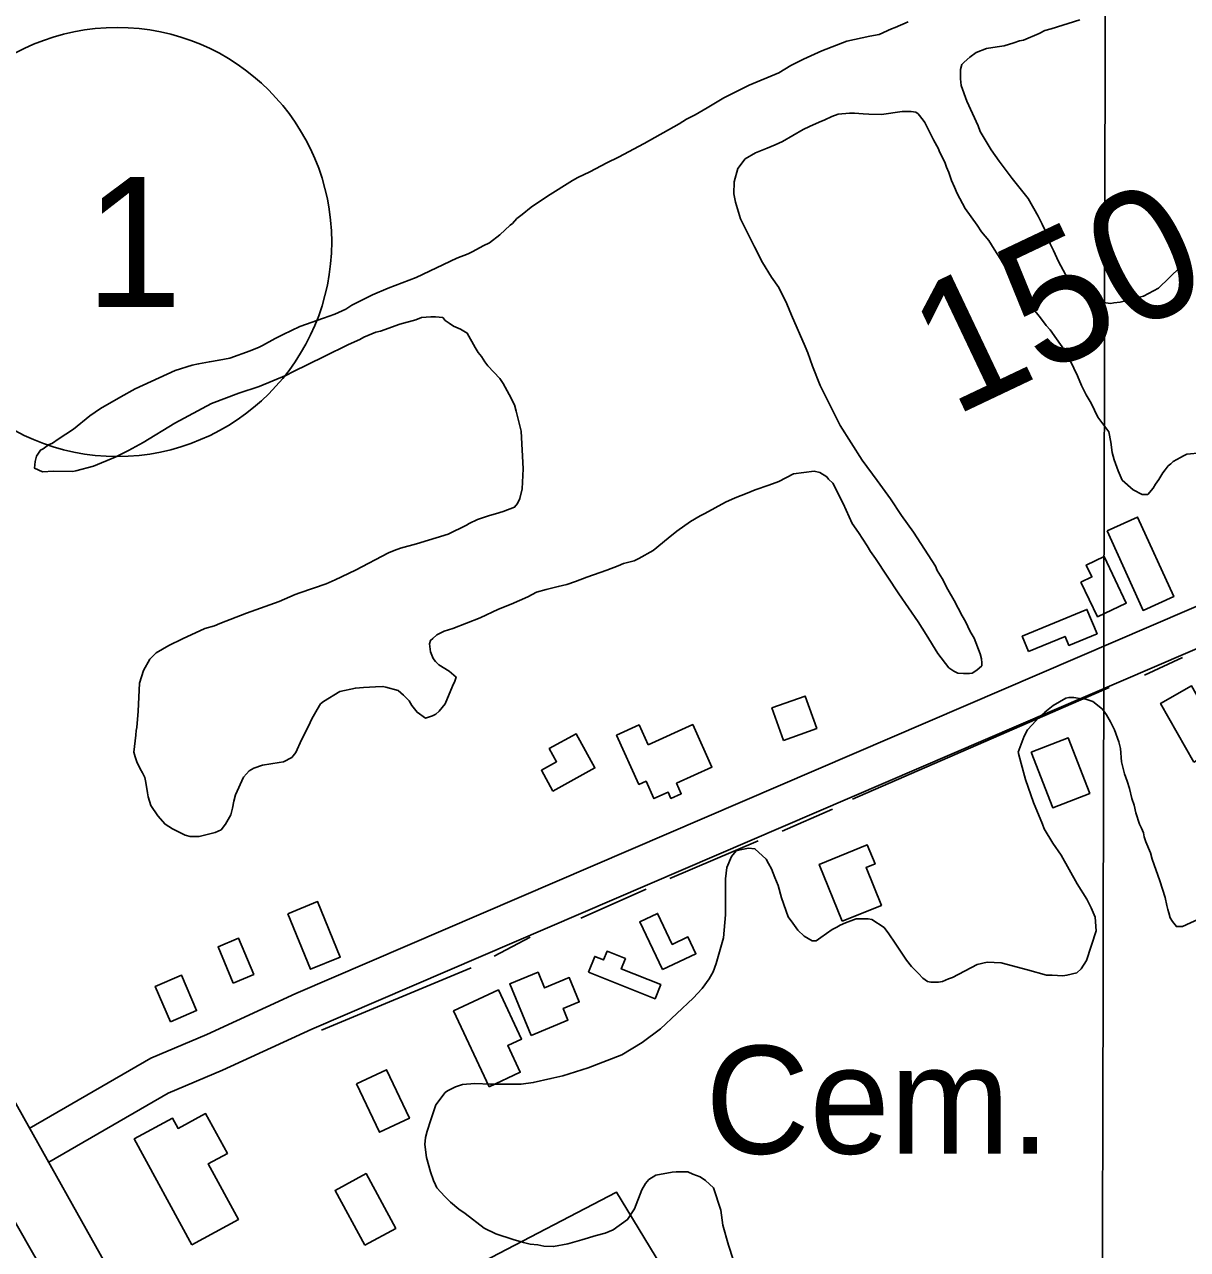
# Model space of a CAD drawing. Extents: x 3187622 to 3225504, y 800805 to 826213.
# Drawn here: x 3201448 to 3202342, y 809739 to 810681 of the extents above; entities that cross this region are included whole.
import ezdxf

# ---------------------------------------------------------------- set-up
doc = ezdxf.new("R2010")
doc.units = 0
for name, color, linetype in [('V-BLDG-OTLN', 7, 'Continuous'), ('V-GRID-MAJR', 7, 'Continuous'), ('V-ROAD-CNTR', 7, 'Continuous'), ('V-ROAD-IDEN', 7, 'Continuous'), ('V-SITE-OTLN', 7, 'Continuous'), ('V-SITE-OTLN-IDEN', 7, 'Continuous'), ('V-SITE-VEGE', 7, 'Continuous'), ('V-SURV-IDEN', 7, 'Continuous'), ('V-TOPO-SHOR', 7, 'Continuous')]:
    doc.layers.add(name, color=color, linetype=linetype)

msp = doc.modelspace()

# ---------------------------------------------------------------- linework, layer by layer
at = {"layer": 'V-BLDG-OTLN'}
for points in [[(3202280.15, 810291.94), (3202303.66, 810302.59), (3202331.4, 810241.41), (3202307.89, 810230.75)], [(3202260.09, 810252.54), (3202268.46, 810256.54), (3202264.12, 810265.6), (3202277.81, 810272.16), (3202294.92, 810236.43), (3202272.86, 810225.87)], [(3202219.79, 810199.21), (3202214.94, 810210.92), (3202264.66, 810231.54), (3202272.43, 810212.81), (3202250.78, 810203.83), (3202247.86, 810210.85)], [(3202346.87, 810114.05), (3202321.3, 810159.26), (3202345.1, 810172.72), (3202370.67, 810127.51)], [(3202031.25, 810130.86), (3202022.4, 810155.83), (3202048.12, 810164.95), (3202056.97, 810139.98)], [(3201854.04, 810091.87), (3201845.2, 810107.93), (3201856.88, 810114.36), (3201851.25, 810124.57), (3201871.87, 810135.92), (3201886.34, 810109.66)], [(3201927.31, 810127.4), (3201961.56, 810142.94), (3201976.36, 810110.3), (3201949.1, 810097.93), (3201952.79, 810089.8), (3201944.81, 810086.18), (3201942.59, 810091.06), (3201931.74, 810086.14), (3201925.72, 810099.41), (3201920.21, 810096.92), (3201903, 810134.85), (3201920.36, 810142.72)], [(3202221.87, 810121.77), (3202250.28, 810132.75), (3202266.79, 810090.06), (3202238.38, 810079.07)], [(3202076.57, 809991.72), (3202058.84, 810035.5), (3202095.78, 810050.46), (3202101.72, 810035.8), (3202094.82, 810033), (3202106.62, 810003.89)], [(3201650.26, 809997.54), (3201673.09, 810006.89), (3201690.55, 809964.23), (3201667.71, 809954.89)], [(3201938.31, 809954.52), (3201920.82, 809991.29), (3201934.51, 809997.8), (3201945.86, 809973.92), (3201957.91, 809979.64), (3201964.04, 809966.76)], [(3201608.28, 809944.22), (3201596.64, 809972.01), (3201612.39, 809978.61), (3201624.03, 809950.82)], [(3201881.43, 809952.53), (3201886.27, 809964.67), (3201893, 809961.99), (3201895.69, 809968.72), (3201909.85, 809963.08), (3201906.66, 809955.08), (3201936.94, 809943.01), (3201932.6, 809932.14)], [(3201559.97, 809914.47), (3201548.33, 809941.69), (3201568.41, 809950.28), (3201580.06, 809923.06)], [(3201837.24, 809903.99), (3201820.89, 809943.56), (3201842.64, 809952.54), (3201847.6, 809940.52), (3201866.6, 809948.37), (3201874.29, 809929.77), (3201861.96, 809924.67), (3201865.65, 809915.73)], [(3201805.13, 809864.35), (3201777.66, 809922.74), (3201812.17, 809938.98), (3201830, 809901.08), (3201819.36, 809896.07), (3201829, 809875.59)], [(3201703.18, 809866.77), (3201726.2, 809877.59), (3201743.74, 809840.28), (3201720.72, 809829.45)], [(3201576.57, 809742.96), (3201532.15, 809824.41), (3201561.52, 809840.43), (3201565.92, 809832.37), (3201587.02, 809843.88), (3201603.78, 809813.14), (3201588.97, 809805.07), (3201612.23, 809762.41)], [(3201709.35, 809742.65), (3201686.57, 809784.77), (3201710.44, 809797.68), (3201733.22, 809755.56)]]:
    msp.add_lwpolyline(points, close=True, dxfattribs=at)
at = {"layer": 'V-GRID-MAJR'}
msp.add_spline([(3202269.08, 806226.15), (3202282.3, 812285.27), (3202295.53, 818347.47), (3202308.75, 824409.71), (3202308.76, 824412.75)], degree=3, dxfattribs=at)
at = {"layer": 'V-ROAD-CNTR'}
for points in [[(3200152.94, 812143.68), (3200549.71, 811433.03), (3200992.75, 810644.06), (3201367.7, 809982.07), (3201588.69, 809587.76), (3201681.76, 809423.04), (3201726.84, 809344.41), (3201777.69, 809260.64), (3201829.66, 809176.22), (3201885.4, 809091.77), (3201930.33, 809029.58), (3201996.18, 808944.03), (3202074.87, 808840.65), (3202209.14, 808679.06)], [(3201451.37, 809832.37), (3201544.82, 809886.45), (3201587.88, 809904.72), (3201656.45, 809936.17), (3202485.84, 810292.86), (3203203.09, 810608.62)], [(3201466.39, 809806.4), (3201558.25, 809859.56), (3201599.99, 809877.28), (3201668.63, 809908.75), (3202497.81, 810265.35), (3203215.18, 810581.17)]]:
    msp.add_lwpolyline(points, dxfattribs=at)
at = {"layer": 'V-ROAD-IDEN'}
msp.add_circle((3201519.01, 810514.15), 165, dxfattribs=at)
msp.add_circle((3201519.01, 810514.15), 165, dxfattribs=at)
at = {"layer": 'V-SITE-OTLN'}
msp.add_lwpolyline([(3201596.08, 809623.31), (3201903.07, 809783.32), (3201997.94, 809626.66), (3201680.61, 809457.34)], dxfattribs=at)
at = {"layer": 'V-SITE-VEGE'}
for points in [[(3201532.75, 810401.25), (3201563.56, 810415.18), (3201576.77, 810419.51), (3201581.61, 810420.37), (3201589.96, 810422.09), (3201597.44, 810423.37), (3201605.79, 810424.66), (3201621.2, 810430.3), (3201628.25, 810433.34), (3201630.89, 810434.65), (3201640.58, 810439.88), (3201646.75, 810442.93), (3201659.52, 810449.02), (3201677.56, 810455.54), (3201686.36, 810458.57), (3201694.73, 810462.49), (3201699.58, 810465.55), (3201715.43, 810473.39), (3201727.32, 810478.61), (3201748.89, 810486.86), (3201780.16, 810501.66), (3201788.96, 810505.14), (3201792.48, 810506.88), (3201800.41, 810511.24), (3201805.26, 810513.41), (3201813.2, 810519.53), (3201821.14, 810526.97), (3201822.9, 810528.28), (3201826.43, 810532.21), (3201830.4, 810535.27), (3201837.46, 810540.96), (3201849.8, 810549.25), (3201869.19, 810561.47), (3201873.16, 810563.65), (3201882.4, 810568), (3201895.62, 810574.97), (3201904.43, 810579.33), (3201924.25, 810589.79), (3201951.12, 810605.05), (3201956.85, 810608.54), (3201963.46, 810612.02), (3201972.71, 810617.26), (3201985.49, 810625.11), (3202004.87, 810634.69), (3202027.76, 810644.26), (3202037.02, 810649.93), (3202046.71, 810654.72), (3202060.79, 810661.25), (3202080.17, 810668.63), (3202097.76, 810672.51), (3202104.8, 810673.79), (3202114.48, 810678.15), (3202117.12, 810679.01), (3202127.25, 810683.36)], [(3202259.09, 810684.97), (3202237.09, 810678.04), (3202232.25, 810676.74), (3202227.84, 810674.56), (3202215.96, 810669.34), (3202212.88, 810668.92), (3202208.47, 810667.18), (3202201, 810665.02), (3202195.72, 810664.16), (3202187.37, 810662.88), (3202179.44, 810659.84), (3202174.59, 810656.34), (3202170.18, 810652.41), (3202168.41, 810650.66), (3202167.52, 810646.71), (3202167.48, 810639.68), (3202167.9, 810634.4), (3202172.24, 810622.52), (3202180.95, 810603.58), (3202182.68, 810599.18), (3202190.97, 810585.08), (3202197.08, 810576.27), (3202207.13, 810563.04), (3202219.37, 810547.6), (3202227.22, 810533.95), (3202230.27, 810527.78), (3202234.62, 810518.53), (3202236.35, 810512.81), (3202238.96, 810507.53), (3202242.88, 810499.16), (3202248.11, 810489.03), (3202249.86, 810486.82), (3202255.54, 810480.21), (3202259.48, 810475.8), (3202264.29, 810470.94), (3202269.11, 810468.72), (3202283.17, 810466.9), (3202285.37, 810467.33), (3202290.2, 810467.75), (3202300.32, 810470.34), (3202308.24, 810472.5), (3202319.7, 810478.6)], [(3202311.52, 810320), (3202307.12, 810320.02), (3202300.11, 810323.57), (3202291.79, 810331.07), (3202288.75, 810338.12), (3202285.71, 810346.48), (3202283.98, 810352.2), (3202283.13, 810360.12), (3202281.41, 810368.03), (3202273.11, 810379.5), (3202267.89, 810390.07), (3202263.96, 810396.68), (3202260.48, 810403.72), (3202257.43, 810411.21), (3202249.16, 810428.38), (3202236.5, 810446.45), (3202233.44, 810449.98), (3202229.07, 810455.71), (3202221.64, 810464.98), (3202213.34, 810476), (3202201.56, 810495.39), (3202198.07, 810501.56), (3202193.27, 810508.61), (3202189.34, 810515.22), (3202183.66, 810521.83), (3202180.17, 810527.12), (3202171, 810539.91), (3202164.9, 810551.36), (3202162.72, 810556.2), (3202160.54, 810561.49), (3202158.38, 810567.65), (3202156.63, 810571.61), (3202155.33, 810575.57), (3202151.42, 810583.5), (3202150.54, 810585.7), (3202146.62, 810592.75), (3202140.09, 810605.96), (3202138.78, 810607.73), (3202134.84, 810612.58), (3202133.09, 810613.91), (3202129.58, 810614.36), (3202122.55, 810614.39), (3202106.72, 810612.26), (3202097.05, 810612.31), (3202092.66, 810612.77), (3202086.07, 810613.23), (3202082.12, 810613.25), (3202073.32, 810612.41), (3202068.48, 810610.68), (3202063.2, 810608.06), (3202058.79, 810606.33), (3202051.31, 810602.84), (3202046.46, 810600.67), (3202030.6, 810591.51), (3202024.88, 810588.9), (3202018.71, 810586.29), (3202009.91, 810582.81), (3202001.98, 810578.02), (3201996.23, 810570.57), (3201993.55, 810560.47), (3201993.07, 810551.25), (3201994.36, 810544.65), (3201998.26, 810531.89), (3202009.15, 810510.31), (3202015.25, 810498.42), (3202022.23, 810486.96), (3202027.9, 810479.02), (3202034, 810466.69), (3202037.48, 810457.89), (3202047.92, 810433.67), (3202050.09, 810428.83), (3202053.56, 810418.71), (3202059.65, 810403.74), (3202074.89, 810372.91), (3202091.91, 810346.47), (3202103.27, 810330.59), (3202113.75, 810316.49), (3202122.04, 810303.7), (3202131.21, 810290.92), (3202148.24, 810264.92), (3202149.54, 810261.4), (3202153.47, 810255.23), (3202157.83, 810246.86), (3202162.62, 810238.49), (3202168.72, 810226.59), (3202171.34, 810222.19), (3202174.82, 810214.7), (3202177.87, 810209.41), (3202182.65, 810197.53), (3202183.51, 810193.57), (3202183.94, 810190.49), (3202183.93, 810188.3), (3202179.96, 810184.8), (3202176.43, 810182.62), (3202174.24, 810182.19), (3202169.84, 810182.2), (3202165.45, 810182.66), (3202162.38, 810184), (3202158.44, 810186.65), (3202150.14, 810197.67), (3202140.97, 810212.22)], [(3202319.7, 810478.6), (3202336.47, 810494.79), (3202339.11, 810496.53), (3202343.52, 810500.91)], [(3201544.94, 810080.84), (3201542.77, 810087.44), (3201542.34, 810090.52), (3201541.06, 810098.44), (3201540.2, 810102.39), (3201538.46, 810105.92), (3201536.71, 810109), (3201534.1, 810114.29), (3201532.8, 810118.25), (3201531.94, 810121.77), (3201533.31, 810134.95), (3201533.77, 810138.46), (3201534.22, 810140.65), (3201535.15, 810153.39), (3201536.13, 810174.92), (3201539.25, 810184.57), (3201544.12, 810193.34), (3201548.98, 810198.15), (3201558.67, 810203.83), (3201569.24, 810209.05), (3201586.41, 810216.88), (3201593.89, 810219.05), (3201597.85, 810220.79), (3201618.54, 810228.61), (3201643.63, 810237.72), (3201655.96, 810242.94), (3201659.48, 810244.24), (3201679.73, 810251.18), (3201686.77, 810254.23), (3201702.19, 810261.63), (3201727.73, 810275.14), (3201732.14, 810276.88), (3201736.98, 810278.61), (3201749.3, 810282.08), (3201773.5, 810289.44), (3201787.59, 810296.41), (3201789.8, 810297.72), (3201795.96, 810300.76), (3201805.2, 810303.8), (3201810.05, 810305.09), (3201815.76, 810306.83), (3201824.57, 810310.31), (3201826.78, 810312.93), (3201828.55, 810316.88), (3201830.34, 810324.34), (3201831.29, 810339.71), (3201829.66, 810368.73), (3201825.78, 810384.12), (3201824.48, 810388.96), (3201820.56, 810396.89), (3201815.76, 810405.26), (3201813.15, 810409.23), (3201803.96, 810418.94), (3201801.77, 810422.02), (3201799.16, 810425.99), (3201796.53, 810429.08), (3201794.35, 810433.04), (3201788.25, 810444.06), (3201782.99, 810447.16), (3201777.73, 810449.38), (3201774.22, 810451.59), (3201771.16, 810453.8), (3201769.41, 810456.01), (3201763.7, 810456.47), (3201760.18, 810456.48), (3201753.15, 810456.08), (3201748.75, 810454.34), (3201736.43, 810450.88), (3201721.46, 810445.67), (3201717.94, 810444.81), (3201708.7, 810440.9), (3201705.61, 810439.15), (3201696.81, 810435.23), (3201678.31, 810426.09), (3201654.09, 810414.33), (3201649.24, 810411.72), (3201628.11, 810403.02), (3201612.71, 810397.82), (3201591.58, 810390), (3201563.39, 810374.75), (3201539.15, 810359.91), (3201527.7, 810353.81), (3201517.57, 810348.58), (3201500.84, 810341.63), (3201487.2, 810338.17), (3201485, 810337.74), (3201470.06, 810337.81), (3201461.71, 810337.41), (3201455.57, 810340.07), (3201456.03, 810345.34), (3201456.93, 810349.3), (3201460.02, 810354.11), (3201462.23, 810354.99), (3201466.19, 810358.04), (3201469.27, 810359.35), (3201473.68, 810362.4), (3201485.58, 810370.26), (3201497.93, 810380.31), (3201506.31, 810385.99), (3201521.73, 810395.15), (3201532.75, 810401.25)], [(3202352.53, 810351.9), (3202341.54, 810351.07), (3202338.9, 810349.76), (3202336.69, 810348.45), (3202330.96, 810345.4), (3202329.2, 810343.65), (3202327, 810341.9), (3202324.78, 810338.84), (3202323.02, 810336.65), (3202319.92, 810331.39), (3202317.27, 810327.88), (3202315.49, 810324.82), (3202311.52, 810320)], [(3202140.97, 810212.22), (3202134.86, 810221.91), (3202120.02, 810243.51), (3202102.12, 810270.84), (3202098.19, 810276.13), (3202095.57, 810280.53), (3202089.03, 810290.67), (3202084.22, 810297.72), (3202077.26, 810313.13), (3202069.42, 810328.55), (3202065.92, 810331.64), (3202064.61, 810333.4), (3202059.35, 810336.94), (3202054.96, 810337.84), (3202039.13, 810335.71), (3202027.68, 810330.06), (3202020.2, 810327.01), (3202009.63, 810323.54), (3202003.47, 810320.93), (3201994.23, 810317.46), (3201986.74, 810313.97), (3201970.88, 810305.26), (3201967.36, 810303.52), (3201959.87, 810299.15), (3201949.29, 810291.73), (3201942.67, 810286.48), (3201931.2, 810276.87), (3201920.19, 810270.77), (3201916.67, 810269.03), (3201908.31, 810266.86), (3201904.35, 810265.12), (3201895.54, 810261.65), (3201880.14, 810256.45), (3201871.33, 810252.97), (3201864.73, 810250.8), (3201858.13, 810249.07), (3201848.89, 810246.91), (3201841.41, 810244.75), (3201834.81, 810241.27), (3201822.04, 810235.61), (3201812.35, 810231.7), (3201798.26, 810225.17), (3201777.13, 810216.91), (3201770.53, 810214.74), (3201764.81, 810212.13), (3201761.71, 810209.07), (3201759.95, 810207.76), (3201759.06, 810205.13), (3201759.91, 810198.97), (3201762.09, 810193.69), (3201763.83, 810191.48), (3201766.46, 810188.84), (3201774.35, 810183.97), (3201779.6, 810179.55), (3201778.71, 810176.48), (3201776.93, 810172.53), (3201771.16, 810158.93), (3201766.74, 810153.24), (3201764.1, 810151.06), (3201761.45, 810149.75), (3201756.17, 810148.01), (3201749.6, 810152.44), (3201745.67, 810157.73), (3201743.48, 810161.25), (3201739.11, 810165.67), (3201735.17, 810169.2), (3201725.52, 810171.88), (3201723.32, 810172.33), (3201717.6, 810171.92), (3201708.38, 810171.52), (3201702.22, 810171.1), (3201690.35, 810168.52), (3201677.57, 810160.67), (3201675.36, 810158.92), (3201672.71, 810154.54), (3201668.72, 810147.52), (3201666.06, 810141.82), (3201660.74, 810131.3), (3201656.3, 810121.65), (3201653.21, 810117.71), (3201647.04, 810114.22), (3201643.52, 810113.8), (3201630.77, 810111.66), (3201624.17, 810109.49), (3201620.64, 810107.31), (3201618.43, 810105.12), (3201616.22, 810102.49), (3201610.01, 810088.9), (3201608.67, 810084.07), (3201607.77, 810078.8), (3201606.43, 810073.54), (3201602.44, 810066.52), (3201598.91, 810062.15), (3201594.5, 810059.97), (3201582.18, 810056.95), (3201575.15, 810056.98), (3201571.2, 810057.87), (3201561.56, 810062.75), (3201555.86, 810066.29), (3201550.18, 810072.91), (3201544.94, 810080.84)], [(3202227.79, 810148.53), (3202232.2, 810152.47), (3202238.81, 810157.71), (3202248.51, 810163.38), (3202250.71, 810163.81), (3202254.66, 810163.79), (3202260.37, 810162.89), (3202263.89, 810162.43), (3202269.15, 810160.65), (3202276.6, 810154.91), (3202279.65, 810150.49), (3202282.71, 810145.21), (3202285.75, 810139.04), (3202289.23, 810129.8), (3202290.52, 810124.52), (3202291.36, 810114.41), (3202293.51, 810105.17), (3202295.68, 810099.45), (3202297.42, 810093.73), (3202299.14, 810086.25), (3202300.88, 810080.97), (3202302.17, 810075.25), (3202305.21, 810066.45), (3202306.51, 810063.37), (3202308.25, 810059.84), (3202308.68, 810056.77), (3202309.98, 810052.8), (3202313.46, 810044.44), (3202314.75, 810039.6), (3202320.83, 810022.87), (3202324.73, 810010.11), (3202326.02, 810003.96), (3202326.89, 810000.88), (3202327.75, 809998.23), (3202328.61, 809994.28), (3202330.36, 809991.63), (3202333.42, 809987.66), (3202338.25, 809987.64), (3202353.23, 809994.61)], [(3201770.88, 809780.11), (3201764.76, 809786.73), (3201763.89, 809788.93), (3201762.15, 809792.46), (3201759.98, 809799.06), (3201756.95, 809810.06), (3201755.68, 809820.17), (3201756.15, 809825.44), (3201757.48, 809830.27), (3201760.16, 809839.05), (3201764.17, 809850.45), (3201771.24, 809860.09), (3201773, 809861.4), (3201779.17, 809864.45), (3201784.45, 809866.18), (3201794.12, 809867.02), (3201805.98, 809866.53), (3201829.71, 809866.42), (3201838.95, 809867.7), (3201852.58, 809870.71), (3201861.82, 809872.87), (3201881.18, 809878.94), (3201907.16, 809888.93), (3201922.58, 809898.53), (3201936.69, 809909.01), (3201961.84, 809932.63), (3201968.91, 809940.07), (3201974.21, 809947.51), (3201977.31, 809952.77), (3201979.54, 809959.35), (3201985.34, 809979.1), (3201986.73, 809996.68), (3201986.86, 810024.36), (3201987.78, 810033.15), (3201991.33, 810041.48), (3201994.87, 810045.86), (3201997.95, 810046.72), (3202004.54, 810048.01), (3202009.38, 810047.55), (3202018.13, 810039.6), (3202019.87, 810036.08), (3202022.05, 810032.11), (3202024.66, 810025.51), (3202027.27, 810019.35), (3202029.86, 810009.67), (3202035.07, 809995.14), (3202038.56, 809990.3), (3202042.49, 809985), (3202047.31, 809980.15), (3202053.44, 809976.61), (3202056.52, 809976.59), (3202060.04, 809979.21), (3202068.86, 809985.32), (3202072.38, 809987.07), (3202075.03, 809988.81), (3202078.99, 809990.55), (3202087.35, 809993.59), (3202096.58, 809993.55), (3202099.22, 809993.1), (3202108.86, 809986.91), (3202112.35, 809982.06), (3202117.16, 809975), (3202125.88, 809961.78), (3202129.82, 809956.93), (3202135.07, 809951.63), (3202138.57, 809948.1), (3202142.07, 809945.45), (3202144.71, 809945), (3202150.42, 809944.97), (3202153.5, 809945.4), (3202158.34, 809947.57), (3202161.42, 809948.44), (3202180.36, 809958.46), (3202187.84, 809960.19), (3202198.82, 809959.7), (3202219.01, 809954.33), (3202233.5, 809950.32), (3202237.89, 809950.3), (3202246.24, 809949.82), (3202249.32, 809950.24), (3202256.8, 809951.97), (3202260.33, 809955.03), (3202264.31, 809961.6), (3202271.88, 809984.42), (3202271.05, 809994.97), (3202268, 810002.02), (3202264.52, 810008.62), (3202257.1, 810020.52), (3202244.9, 810042.55), (3202238.34, 810051.8), (3202231.8, 810062.82), (3202230.5, 810066.34), (3202223.54, 810083.07), (3202217.47, 810100.68), (3202214.01, 810113), (3202213.15, 810116.96), (3202211.85, 810121.8), (3202216.3, 810134.08), (3202218.96, 810138.9), (3202222.49, 810142.84), (3202227.79, 810148.53)], [(3201992.59, 809731.67), (3201989.12, 809742.67), (3201984.79, 809758.07), (3201983.09, 809769.5), (3201977.45, 809786.66), (3201971.33, 809792.41), (3201967.38, 809795.06), (3201961.68, 809797.28), (3201957.73, 809799.06), (3201948.94, 809799.1), (3201945.87, 809798.67), (3201933.11, 809796.53), (3201927.82, 809793.04), (3201925.17, 809789.98), (3201922.51, 809785.15), (3201916.74, 809770.67), (3201911.43, 809762.35), (3201900.41, 809754.49), (3201894.24, 809751.88), (3201887.2, 809750.15), (3201876.2, 809746.69), (3201865.64, 809743.66), (3201854.65, 809741.51), (3201847.18, 809741.98), (3201842.35, 809742.88), (3201836.64, 809743.35), (3201831.37, 809744.69), (3201823.47, 809746.92), (3201810.31, 809751.37), (3201801.1, 809755.81), (3201786.64, 809766.86), (3201781.83, 809770.4), (3201775.26, 809775.7), (3201770.88, 809780.11)]]:
    msp.add_lwpolyline(points, dxfattribs=at)
at = {"layer": 'V-TOPO-SHOR'}
for p, q in [((3202308.99, 810180.95), (3202338.26, 810194.64)), ((3202084.42, 810085.65), (3202281.72, 810171.4)), ((3202030.25, 810061.02), (3202069, 810077.82)), ((3201944.06, 810024.5), (3202011.86, 810053.6)), ((3201875.65, 809994.02), (3201925.67, 810016.29)), ((3201809.02, 809964.91), (3201836.51, 809979.59)), ((3201676.17, 809907.87), (3201791.23, 809955.91))]:
    msp.add_line(p, q, dxfattribs=at)
msp.add_lwpolyline([(3201239.77, 810113.02), (3201452.81, 809738.76), (3201651.97, 809392.97), (3201856.37, 809070.64), (3202067.58, 808774.12), (3202119.77, 808705.82), (3202139.17, 808674.95), (3202240.34, 808571.31), (3202444.63, 808361.25), (3202711.7, 808111.66), (3202875.87, 807977.75)], dxfattribs=at)

# ---------------------------------------------------------------- texts
at = {"layer": 'V-ROAD-IDEN'}
msp.add_text('1', height=100, rotation=0.00001, dxfattribs=at).set_placement((3201494.6, 810464.15))
at = {"layer": 'V-SITE-OTLN-IDEN'}
msp.add_text('Cem.', height=83, dxfattribs=at).set_placement((3201971.23, 809812.96))
at = {"layer": 'V-SURV-IDEN'}
msp.add_text('1504+33.5', height=100, rotation=25.39112, dxfattribs=at).set_placement((3202161.86, 810379.44))

doc.saveas('drawing.dxf')
